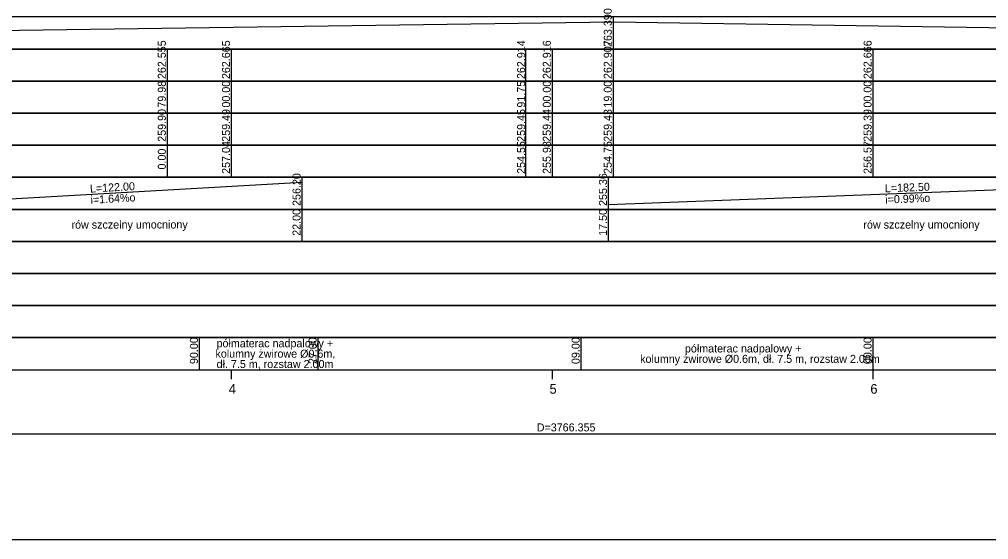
# Model space of a CAD drawing. Extents: x 6445630 to 6518227, y 5499240 to 5511716.
# Drawn here: x 6456565.1 to 6456867.2, y 5508418.3 to 5508580.5 of the extents above; entities that cross this region are included whole.
import ezdxf

# ---------------------------------------------------------------- set-up
doc = ezdxf.new("R2010")
doc.units = 0
for name, color, linetype in [('TOR_PROF-tabelka-geometria T1', 7, 'Continuous'), ('TOR_PROF-tabelka-kilometracja', 7, 'Continuous'), ('TOR_PROF-tabelka-odleglosci T1', 7, 'Continuous'), ('TOR_PROF-tabelka-pochylenia proj T1', 7, 'Continuous'), ('TOR_PROF-tabelka-rodzaj rowu T1', 7, 'Continuous'), ('TOR_PROF-tabelka-rowyT1', 7, 'Continuous'), ('TOR_PROF-tabelka-rurociagi T1', 7, 'Continuous'), ('TOR_PROF-tabelka-rzedne istn T1', 7, 'Continuous'), ('TOR_PROF-tabelka-rzedne proj T1', 7, 'Continuous'), ('TOR_PROF-tabelka-teren istniejacy T1', 7, 'Continuous'), ('TOR_PROF-tabelka-warstwa ochronna T1', 7, 'Continuous'), ('TOR_PROF-warstwa ochronna', 7, 'Continuous'), ('TOR_RAMKI-MASKA WYCIECIA', 7, 'Continuous')]:
    doc.layers.add(name, color=color, linetype=linetype)

msp = doc.modelspace()

# ---------------------------------------------------------------- linework, layer by layer
at = {"layer": 'TOR_PROF-tabelka-geometria T1'}
for points in [[(6452331.21, 5508451.29), (6453331.21, 5508451.29), (6453331.21, 5508448.62), (6453416.22, 5508448.62), (6453416.22, 5508451.29), (6453496.22, 5508451.29), (6453496.22, 5508453.96), (6453581.21, 5508453.96), (6453581.21, 5508451.29), (6457347.56, 5508451.29), (6457347.56, 5508448.62), (6457429.11, 5508448.62), (6457429.11, 5508451.29), (6457509.11, 5508451.29), (6457509.11, 5508453.96), (6457590.67, 5508453.96), (6457590.67, 5508451.29), (6459780.93, 5508451.29)], [(6452331.21, 5508451.29), (6462731.21, 5508451.29)]]:
    msp.add_lwpolyline(points, dxfattribs=at)
at = {"layer": 'TOR_PROF-tabelka-kilometracja'}
for points in [[(6456631.21, 5508468.29), (6456631.21, 5508471.29)], [(6456731.21, 5508468.29), (6456731.21, 5508471.29)], [(6456831.21, 5508468.29), (6456831.21, 5508471.29)]]:
    msp.add_lwpolyline(points, dxfattribs=at)
at = {"layer": 'TOR_PROF-tabelka-odleglosci T1'}
msp.add_lwpolyline([(6452331.21, 5508551.29), (6462731.21, 5508551.29), (6462731.21, 5508561.29), (6452331.21, 5508561.29)], close=True, dxfattribs=at)
for points in [[(6456611.2, 5508551.29), (6456611.2, 5508561.29)], [(6456631.21, 5508551.29), (6456631.21, 5508561.29)], [(6456722.96, 5508551.29), (6456722.96, 5508561.29)], [(6456731.21, 5508551.29), (6456731.21, 5508561.29)], [(6456750.21, 5508551.29), (6456750.21, 5508561.29)], [(6456831.21, 5508551.29), (6456831.21, 5508561.29)]]:
    msp.add_lwpolyline(points, dxfattribs=at)
at = {"layer": 'TOR_PROF-tabelka-pochylenia proj T1'}
msp.add_lwpolyline([(6452331.21, 5508571.29), (6462731.21, 5508571.29), (6462731.21, 5508581.29), (6452331.21, 5508581.29)], close=True, dxfattribs=at)
for points in [[(6456750.21, 5508571.29), (6456750.21, 5508581.29)], [(6456253.75, 5508572.79), (6456750.21, 5508579.79)], [(6456750.21, 5508579.79), (6457211.21, 5508572.79)]]:
    msp.add_lwpolyline(points, dxfattribs=at)
at = {"layer": 'TOR_PROF-tabelka-rodzaj rowu T1'}
for points in [[(6452331.21, 5508511.29), (6462731.21, 5508511.29), (6462731.21, 5508521.29), (6452331.21, 5508521.29)], [(6452331.21, 5508511.29), (6462731.21, 5508511.29), (6462731.21, 5508521.29), (6452331.21, 5508521.29)], [(6452331.21, 5508491.29), (6462731.21, 5508491.29), (6462731.21, 5508501.29), (6452331.21, 5508501.29)]]:
    msp.add_lwpolyline(points, close=True, dxfattribs=at)
for points in [[(6456653.21, 5508511.29), (6456653.21, 5508521.29)], [(6456748.71, 5508511.29), (6456748.71, 5508521.29)]]:
    msp.add_lwpolyline(points, dxfattribs=at)
at = {"layer": 'TOR_PROF-tabelka-rowyT1'}
msp.add_lwpolyline([(6452331.21, 5508521.29), (6462731.21, 5508521.29), (6462731.21, 5508531.29), (6452331.21, 5508531.29)], close=True, dxfattribs=at)
msp.add_lwpolyline([(6452331.21, 5508521.29), (6462731.21, 5508521.29), (6462731.21, 5508531.29), (6452331.21, 5508531.29)], close=True, dxfattribs=at)
msp.add_lwpolyline([(6452331.21, 5508521.29), (6462731.21, 5508521.29), (6462731.21, 5508531.29), (6452331.21, 5508531.29)], close=True, dxfattribs=at)
for points in [[(6456531.21, 5508522.79), (6456653.21, 5508529.79)], [(6456653.21, 5508521.29), (6456653.21, 5508531.29)], [(6456748.71, 5508521.29), (6456748.71, 5508531.29)], [(6456748.71, 5508522.79), (6456931.21, 5508529.79)]]:
    msp.add_lwpolyline(points, dxfattribs=at)
at = {"layer": 'TOR_PROF-tabelka-rurociagi T1'}
msp.add_lwpolyline([(6452331.21, 5508501.29), (6462731.21, 5508501.29), (6462731.21, 5508511.29), (6452331.21, 5508511.29)], close=True, dxfattribs=at)
at = {"layer": 'TOR_PROF-tabelka-rzedne istn T1'}
msp.add_lwpolyline([(6452331.21, 5508541.29), (6462731.21, 5508541.29), (6462731.21, 5508551.29), (6452331.21, 5508551.29)], close=True, dxfattribs=at)
for points in [[(6456611.2, 5508541.29), (6456611.2, 5508551.29)], [(6456631.21, 5508541.29), (6456631.21, 5508551.29)], [(6456722.96, 5508541.29), (6456722.96, 5508551.29)], [(6456731.21, 5508541.29), (6456731.21, 5508551.29)], [(6456750.21, 5508541.29), (6456750.21, 5508551.29)], [(6456831.21, 5508541.29), (6456831.21, 5508551.29)], [(6456611.2, 5508531.29), (6456611.2, 5508541.29)], [(6456611.2, 5508531.29), (6456611.2, 5508541.29)], [(6456611.2, 5508531.29), (6456611.2, 5508541.29)], [(6456611.2, 5508531.29), (6456611.2, 5508541.29)], [(6456631.21, 5508531.29), (6456631.21, 5508541.29)], [(6456631.21, 5508531.29), (6456631.21, 5508541.29)], [(6456631.21, 5508531.29), (6456631.21, 5508541.29)], [(6456631.21, 5508531.29), (6456631.21, 5508541.29)], [(6456722.96, 5508531.29), (6456722.96, 5508541.29)], [(6456731.21, 5508531.29), (6456731.21, 5508541.29)], [(6456731.21, 5508531.29), (6456731.21, 5508541.29)], [(6456731.21, 5508531.29), (6456731.21, 5508541.29)], [(6456731.21, 5508531.29), (6456731.21, 5508541.29)], [(6456750.21, 5508531.29), (6456750.21, 5508541.29)], [(6456750.21, 5508531.29), (6456750.21, 5508541.29)], [(6456750.21, 5508531.29), (6456750.21, 5508541.29)], [(6456750.21, 5508531.29), (6456750.21, 5508541.29)], [(6456831.21, 5508531.29), (6456831.21, 5508541.29)], [(6456831.21, 5508531.29), (6456831.21, 5508541.29)], [(6456831.21, 5508531.29), (6456831.21, 5508541.29)], [(6456831.21, 5508531.29), (6456831.21, 5508541.29)]]:
    msp.add_lwpolyline(points, dxfattribs=at)
at = {"layer": 'TOR_PROF-tabelka-rzedne proj T1'}
msp.add_lwpolyline([(6452331.21, 5508561.29), (6462731.21, 5508561.29), (6462731.21, 5508571.29), (6452331.21, 5508571.29)], close=True, dxfattribs=at)
for points in [[(6456611.2, 5508561.29), (6456611.2, 5508571.29)], [(6456631.21, 5508561.29), (6456631.21, 5508571.29)], [(6456722.96, 5508561.29), (6456722.96, 5508571.29)], [(6456731.21, 5508561.29), (6456731.21, 5508571.29)], [(6456750.21, 5508561.29), (6456750.21, 5508571.29)], [(6456831.21, 5508561.29), (6456831.21, 5508571.29)]]:
    msp.add_lwpolyline(points, dxfattribs=at)
at = {"layer": 'TOR_PROF-tabelka-teren istniejacy T1'}
msp.add_lwpolyline([(6452331.21, 5508531.29), (6462731.21, 5508531.29), (6462731.21, 5508541.29), (6452331.21, 5508541.29)], close=True, dxfattribs=at)
msp.add_lwpolyline([(6452331.21, 5508531.29), (6462731.21, 5508531.29), (6462731.21, 5508541.29), (6452331.21, 5508541.29)], close=True, dxfattribs=at)
msp.add_lwpolyline([(6452331.21, 5508531.29), (6462731.21, 5508531.29), (6462731.21, 5508541.29), (6452331.21, 5508541.29)], close=True, dxfattribs=at)
msp.add_lwpolyline([(6452331.21, 5508531.29), (6462731.21, 5508531.29), (6462731.21, 5508541.29), (6452331.21, 5508541.29)], close=True, dxfattribs=at)
at = {"layer": 'TOR_PROF-tabelka-warstwa ochronna T1'}
msp.add_lwpolyline([(6452331.21, 5508481.29), (6462731.21, 5508481.29), (6462731.21, 5508491.29), (6452331.21, 5508491.29)], close=True, dxfattribs=at)
at = {"layer": 'TOR_PROF-warstwa ochronna'}
msp.add_lwpolyline([(6452331.21, 5508471.29), (6462731.21, 5508471.29), (6462731.21, 5508481.29), (6452331.21, 5508481.29)], close=True, dxfattribs=at)
for points in [[(6456621.21, 5508471.29), (6456621.21, 5508481.29)], [(6456658.21, 5508471.29), (6456658.21, 5508481.29)], [(6456740.21, 5508471.29), (6456740.21, 5508481.29)], [(6456831.21, 5508471.29), (6456831.21, 5508481.29)]]:
    msp.add_lwpolyline(points, dxfattribs=at)
at = {"layer": 'TOR_RAMKI-MASKA WYCIECIA'}
msp.add_lwpolyline([(6456234.78, 5508418.29), (6457224.78, 5508418.29), (6457224.78, 5508705.29), (6456234.78, 5508705.29)], close=True, dxfattribs=at)

# ---------------------------------------------------------------- texts
at = {"layer": 'TOR_PROF-tabelka-geometria T1'}
msp.add_text('D=3766.355', height=2.5, dxfattribs=at).set_placement((6456726.32, 5508452.04))
at = {"layer": 'TOR_PROF-tabelka-kilometracja'}
for s, p in [('4', (6456630.32, 5508463.79)), ('5', (6456730.31, 5508463.79)), ('6', (6456830.32, 5508463.79))]:
    msp.add_text(s, height=3, dxfattribs=at).set_placement(p)
at = {"layer": 'TOR_PROF-tabelka-odleglosci T1'}
for s, p in [('79.98', (6456610.7, 5508553.02)), ('00.00', (6456630.71, 5508553.03)), ('91.75', (6456722.71, 5508553.02)), ('00.00', (6456730.71, 5508553.03)), ('19.00', (6456749.71, 5508553.03)), ('00.00', (6456830.71, 5508553.03))]:
    msp.add_text(s, height=2.5, rotation=90, dxfattribs=at).set_placement(p)
at = {"layer": 'TOR_PROF-tabelka-pochylenia proj T1'}
msp.add_text('263.390', height=2.5, rotation=90, dxfattribs=at).set_placement((6456749.71, 5508571.93))
at = {"layer": 'TOR_PROF-tabelka-rodzaj rowu T1'}
for s, p in [('22.00', (6456652.71, 5508513.04)), ('17.50', (6456748.21, 5508513.04))]:
    msp.add_text(s, height=2.5, rotation=90, dxfattribs=at).set_placement(p)
at = {"layer": 'TOR_PROF-tabelka-rowyT1'}
for s, rotation, p in [('256.20', 90, (6456652.71, 5508522.36)), ('255.36', 90, (6456748.21, 5508522.35)), ('L=122.00', 3.2839, (6456587.12, 5508526.5)), ('L=182.50', 2.1966, (6456834.87, 5508526.59)), ('i=1.64%o', 3.2839, (6456587.3, 5508523)), ('i=0.99%o', 2.1966, (6456834.99, 5508523.1)), ('rów szczelny umocniony', 0.087, (6456581.3, 5508515.27)), ('rów szczelny umocniony', 0.087, (6456828.15, 5508515.27))]:
    msp.add_text(s, height=2.5, rotation=rotation, dxfattribs=at).set_placement(p)
at = {"layer": 'TOR_PROF-tabelka-rzedne istn T1'}
for s, p in [('259.90', (6456610.7, 5508542.36)), ('259.49', (6456630.71, 5508542.36)), ('259.45', (6456722.71, 5508542.35)), ('259.44', (6456730.71, 5508542.36)), ('259.43', (6456749.71, 5508542.35)), ('259.39', (6456830.71, 5508542.36)), ('257.04', (6456630.71, 5508532.36)), ('254.55', (6456722.71, 5508532.35)), ('255.98', (6456730.71, 5508532.35)), ('254.75', (6456749.71, 5508532.35)), ('256.57', (6456830.71, 5508532.36)), ('0.00', (6456610.7, 5508533.72))]:
    msp.add_text(s, height=2.5, rotation=90, dxfattribs=at).set_placement(p)
at = {"layer": 'TOR_PROF-tabelka-rzedne proj T1'}
for s, p in [('262.555', (6456610.7, 5508561.92)), ('262.665', (6456630.71, 5508561.92)), ('262.914', (6456722.71, 5508561.93)), ('262.916', (6456730.71, 5508561.92)), ('262.907', (6456749.71, 5508561.93)), ('262.666', (6456830.71, 5508561.92))]:
    msp.add_text(s, height=2.5, rotation=90, dxfattribs=at).set_placement(p)
at = {"layer": 'TOR_PROF-warstwa ochronna'}
for s, rotation, p in [('90.00', 90, (6456620.71, 5508473.04)), ('półmaterac nadpalowy +', 360, (6456626.51, 5508478.28)), ('27.00', 90, (6456657.71, 5508473.04)), ('09.00', 90, (6456739.71, 5508473.04)), ('00.00', 90, (6456830.71, 5508473.04)), ('kolumny żwirowe Ø0.6m, ', 360, (6456626.18, 5508475.04)), ('półmaterac nadpalowy +', 360, (6456772.51, 5508476.66)), ('kolumny żwirowe Ø0.6m, dł. 7.5 m, rozstaw 2.00m', 360, (6456758.56, 5508473.42)), ('dł. 7.5 m, rozstaw 2.00m', 360, (6456626.53, 5508471.8))]:
    msp.add_text(s, height=2.5, rotation=rotation, dxfattribs=at).set_placement(p)

doc.saveas('drawing.dxf')
